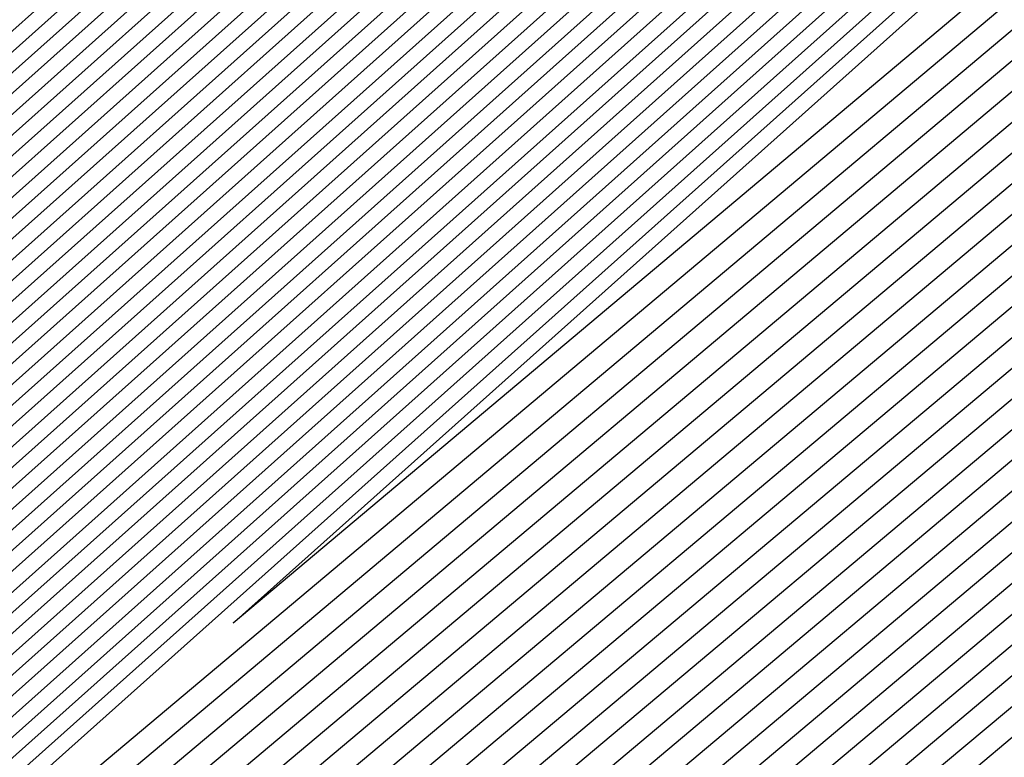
# Model space of a CAD drawing. Extents: x 3249832 to 3255657, y 13789405 to 13793316.
# Tile 1039 of 1056: x 3253213.103 to 3253213.238, y 13791261.451 to 13791261.552. Entities that reach past the tile are written whole.
import ezdxf

# ---------------------------------------------------------------- set-up
doc = ezdxf.new("R2010")
doc.units = 0
doc.header["$LTSCALE"] = 100
doc.header["$MEASUREMENT"] = 0
for name, color, linetype in [('GRATIO_03231_CON', 1, 'CONTINUOUS'), ('GRATIO_0323_ICON', 1, 'CONTINUOUS'), ('TARGETS_EAST', 7, 'CONTINUOUS')]:
    doc.layers.add(name, color=color, linetype=linetype)

# ---------------------------------------------------------------- blocks, each defined once
blk = doc.blocks.new('Gratio_032316_contours')
at = {"layer": 'GRATIO_03231_CON', "color": 5, "linetype": 'Continuous', "flags": 128}
for points in [[(3253264.91926, 13791305.90165), (3253254.9772, 13791297.25231), (3253249.3948, 13791292.44886), (3253247.31218, 13791290.70838), (3253246.99612, 13791290.48001), (3253246.63922, 13791290.16482), (3253244.1372, 13791287.97168), (3253237.31159, 13791282.06139), (3253225.42651, 13791271.83219), (3253213.51651, 13791261.63204), (3253208.05874, 13791257.04629), (3253208.05875, 13791257.04629), (3253213.37481, 13791261.79452), (3253225.16408, 13791272.13306), (3253236.97041, 13791282.45244), (3253243.77147, 13791288.39066), (3253246.28041, 13791290.5756), (3253246.64422, 13791290.88259), (3253246.94455, 13791291.12847), (3253249.00166, 13791292.89604), (3253254.57046, 13791297.70962), (3253264.52991, 13791306.32996)], [(3253264.80414, 13791305.80438), (3253254.92543, 13791297.21019), (3253249.37858, 13791292.43738), (3253247.30921, 13791290.70802), (3253246.99518, 13791290.48109), (3253246.63955, 13791290.16693), (3253244.14618, 13791287.98134), (3253237.34413, 13791282.09145), (3253225.50007, 13791271.89756), (3253213.63118, 13791261.73261), (3253208.19225, 13791257.16269), (3253208.19225, 13791257.16269), (3253213.48997, 13791261.89453), (3253225.23855, 13791272.19738), (3253237.00413, 13791282.48115), (3253243.78172, 13791288.39887), (3253246.28205, 13791290.57622), (3253246.64472, 13791290.88202), (3253246.94335, 13791291.12608), (3253248.98761, 13791292.8821), (3253254.52113, 13791297.66475), (3253264.41722, 13791306.23001)], [(3253264.57389, 13791305.60983), (3253254.8219, 13791297.12594), (3253249.34615, 13791292.41443), (3253247.30328, 13791290.7073), (3253246.99329, 13791290.48324), (3253246.64021, 13791290.17116), (3253244.16415, 13791288.00066), (3253237.40922, 13791282.15156), (3253225.6472, 13791272.02829), (3253213.86052, 13791261.93375), (3253208.45927, 13791257.39548), (3253208.45927, 13791257.39548), (3253213.72028, 13791262.09454), (3253225.38749, 13791272.32603), (3253237.07157, 13791282.53856), (3253243.80223, 13791288.41528), (3253246.28532, 13791290.57745), (3253246.6457, 13791290.88089), (3253246.94096, 13791291.12132), (3253248.95951, 13791292.85422), (3253254.42248, 13791297.57502), (3253264.19185, 13791306.0301)], [(3253264.45877, 13791305.51255), (3253254.77013, 13791297.08382), (3253249.32993, 13791292.40295), (3253247.30031, 13791290.70693), (3253246.99234, 13791290.48432), (3253246.64054, 13791290.17327), (3253244.17313, 13791288.01032), (3253237.44176, 13791282.18162), (3253225.72077, 13791272.09365), (3253213.97519, 13791262.03431), (3253208.59278, 13791257.51188), (3253208.59278, 13791257.51188), (3253213.83545, 13791262.19455), (3253225.46196, 13791272.39036), (3253237.10529, 13791282.56727), (3253243.81248, 13791288.42348), (3253246.28695, 13791290.57807), (3253246.64619, 13791290.88032), (3253246.93976, 13791291.11893), (3253248.94547, 13791292.84028), (3253254.37316, 13791297.53015), (3253264.07917, 13791305.93015)], [(3253264.34365, 13791305.41528), (3253254.71836, 13791297.0417), (3253249.31372, 13791292.39148), (3253247.29734, 13791290.70657), (3253246.9914, 13791290.48539), (3253246.64087, 13791290.17538), (3253244.18211, 13791288.01998), (3253237.4743, 13791282.21168), (3253225.79433, 13791272.15901), (3253214.08986, 13791262.13489), (3253208.72629, 13791257.62828), (3253208.72628, 13791257.62828), (3253213.9506, 13791262.29456), (3253225.53643, 13791272.45468), (3253237.13901, 13791282.59598), (3253243.82273, 13791288.43169), (3253246.28858, 13791290.57869), (3253246.64668, 13791290.87975), (3253246.93857, 13791291.11655), (3253248.93142, 13791292.82634), (3253254.32383, 13791297.48528), (3253263.96648, 13791305.83019)], [(3253264.22852, 13791305.318), (3253254.66659, 13791296.99957), (3253249.2975, 13791292.38), (3253247.29438, 13791290.70621), (3253246.99045, 13791290.48647), (3253246.6412, 13791290.17749), (3253244.19109, 13791288.02965), (3253237.50684, 13791282.24174), (3253225.86789, 13791272.22438), (3253214.20454, 13791262.23545), (3253208.85979, 13791257.74467), (3253208.85979, 13791257.74467), (3253214.06576, 13791262.39457), (3253225.6109, 13791272.51901), (3253237.17273, 13791282.62469), (3253243.83298, 13791288.4399), (3253246.29022, 13791290.57931), (3253246.64717, 13791290.87918), (3253246.93737, 13791291.11417), (3253248.91737, 13791292.8124), (3253254.27451, 13791297.44041), (3253263.8538, 13791305.73024)], [(3253263.99828, 13791305.12345), (3253254.56305, 13791296.91532), (3253249.26507, 13791292.35705), (3253247.28844, 13791290.70548), (3253246.98856, 13791290.48862), (3253246.64186, 13791290.18171), (3253244.20905, 13791288.04897), (3253237.57193, 13791282.30185), (3253226.01502, 13791272.3551), (3253214.43388, 13791262.43659), (3253209.12681, 13791257.97747), (3253209.12681, 13791257.97747), (3253214.29608, 13791262.59459), (3253225.75984, 13791272.64766), (3253237.24016, 13791282.6821), (3253243.85349, 13791288.45631), (3253246.29349, 13791290.58054), (3253246.64816, 13791290.87805), (3253246.93497, 13791291.1094), (3253248.88927, 13791292.78452), (3253254.17586, 13791297.35067), (3253263.62842, 13791305.53033)], [(3253263.88315, 13791305.02618), (3253254.51129, 13791296.8732), (3253249.24885, 13791292.34558), (3253247.28548, 13791290.70512), (3253246.98761, 13791290.4897), (3253246.64219, 13791290.18382), (3253244.21803, 13791288.05863), (3253237.60447, 13791282.33191), (3253226.08858, 13791272.42047), (3253214.54855, 13791262.53716), (3253209.26032, 13791258.09386), (3253209.26032, 13791258.09386), (3253214.41124, 13791262.69459), (3253225.8343, 13791272.71198), (3253237.27388, 13791282.71081), (3253243.86374, 13791288.46451), (3253246.29512, 13791290.58116), (3253246.64865, 13791290.87748), (3253246.93378, 13791291.10702), (3253248.87522, 13791292.77058), (3253254.12654, 13791297.3058), (3253263.51574, 13791305.43037)], [(3253263.76803, 13791304.9289), (3253254.45952, 13791296.83108), (3253249.23263, 13791292.3341), (3253247.28251, 13791290.70476), (3253246.98667, 13791290.49078), (3253246.64252, 13791290.18593), (3253244.22702, 13791288.06829), (3253237.63701, 13791282.36197), (3253226.16214, 13791272.48583), (3253214.66322, 13791262.63773), (3253209.39382, 13791258.21026), (3253209.39382, 13791258.21026), (3253214.5264, 13791262.7946), (3253225.90877, 13791272.77631), (3253237.3076, 13791282.73952), (3253243.87399, 13791288.47272), (3253246.29675, 13791290.58178), (3253246.64914, 13791290.87691), (3253246.93258, 13791291.10463), (3253248.86118, 13791292.75664), (3253254.07721, 13791297.26093), (3253263.40305, 13791305.33042)], [(3253263.65291, 13791304.83163), (3253254.40775, 13791296.78895), (3253249.21642, 13791292.32262), (3253247.27954, 13791290.7044), (3253246.98572, 13791290.49185), (3253246.64285, 13791290.18805), (3253244.236, 13791288.07795), (3253237.66955, 13791282.39203), (3253226.23571, 13791272.55119), (3253214.77789, 13791262.7383), (3253209.52733, 13791258.32666), (3253209.52733, 13791258.32666), (3253214.64156, 13791262.89461), (3253225.98324, 13791272.84063), (3253237.34132, 13791282.76823), (3253243.88424, 13791288.48092), (3253246.29839, 13791290.5824), (3253246.64963, 13791290.87634), (3253246.93138, 13791291.10225), (3253248.84713, 13791292.7427), (3253254.02789, 13791297.21606), (3253263.29037, 13791305.23046)], [(3253226.38283, 13791272.68192), (3253215.00723, 13791262.93944), (3253209.79435, 13791258.55945), (3253209.79435, 13791258.55945), (3253214.87188, 13791263.09463), (3253226.13218, 13791272.96928)], [(3253226.4564, 13791272.74729), (3253215.1219, 13791263.04001), (3253209.92785, 13791258.67585), (3253209.92786, 13791258.67585), (3253214.98704, 13791263.19464), (3253226.20665, 13791273.03361)], [(3253226.52996, 13791272.81265), (3253215.23657, 13791263.14058), (3253210.06136, 13791258.79225), (3253210.06136, 13791258.79225), (3253215.1022, 13791263.29465), (3253226.28112, 13791273.09794)], [(3253226.60352, 13791272.87801), (3253215.35124, 13791263.24115), (3253210.19487, 13791258.90864), (3253210.19487, 13791258.90864), (3253215.21736, 13791263.39465), (3253226.35559, 13791273.16226)], [(3253226.75065, 13791273.00874), (3253215.58058, 13791263.44229), (3253210.46189, 13791259.14144), (3253210.46189, 13791259.14144), (3253215.44768, 13791263.59467), (3253226.50453, 13791273.29091)], [(3253226.82421, 13791273.0741), (3253215.69525, 13791263.54285), (3253210.5954, 13791259.25783), (3253210.5954, 13791259.25783), (3253215.56284, 13791263.69468), (3253226.57899, 13791273.35524)], [(3253226.89778, 13791273.13947), (3253215.80992, 13791263.64343), (3253210.7289, 13791259.37423), (3253210.7289, 13791259.37423), (3253215.678, 13791263.79469), (3253226.65346, 13791273.41956)], [(3253226.97134, 13791273.20483), (3253215.92459, 13791263.74399), (3253210.86241, 13791259.49063), (3253210.86241, 13791259.49063), (3253215.79316, 13791263.8947)], [(3253216.15393, 13791263.94513), (3253211.12943, 13791259.72342), (3253211.12943, 13791259.72342), (3253216.02348, 13791264.09471)], [(3253216.2686, 13791264.0457), (3253211.26293, 13791259.83982), (3253211.26294, 13791259.83982), (3253216.13864, 13791264.19472)], [(3253216.38328, 13791264.14627), (3253211.39644, 13791259.95622), (3253211.39644, 13791259.95622), (3253216.2538, 13791264.29473)], [(3253216.49795, 13791264.24684), (3253211.52995, 13791260.07261), (3253211.52995, 13791260.07261), (3253216.36896, 13791264.39474)], [(3253216.72729, 13791264.44798), (3253211.79697, 13791260.30541), (3253211.79697, 13791260.30541), (3253216.59928, 13791264.59476)], [(3253216.84196, 13791264.54855), (3253211.93048, 13791260.4218), (3253211.93047, 13791260.4218), (3253216.71444, 13791264.69477)], [(3253216.95663, 13791264.64912), (3253212.06398, 13791260.5382), (3253212.06398, 13791260.5382), (3253216.82959, 13791264.79477)], [(3253217.0713, 13791264.74969), (3253212.19749, 13791260.6546), (3253212.19749, 13791260.6546), (3253216.94475, 13791264.89478)], [(3253217.30064, 13791264.95083), (3253212.46451, 13791260.88739), (3253212.46451, 13791260.88739), (3253217.17507, 13791265.0948)], [(3253217.41531, 13791265.0514), (3253212.59801, 13791261.00379), (3253212.59801, 13791261.00379), (3253217.29023, 13791265.19481)], [(3253217.52998, 13791265.15197), (3253212.73152, 13791261.12019), (3253212.73152, 13791261.12019), (3253217.40539, 13791265.29482)], [(3253217.64465, 13791265.25253), (3253212.86503, 13791261.23658), (3253212.86503, 13791261.23658), (3253217.52055, 13791265.39483)], [(3253217.87399, 13791265.45367), (3253213.13205, 13791261.46938), (3253213.13205, 13791261.46938), (3253217.75087, 13791265.59484)]]:
    blk.add_lwpolyline(points, dxfattribs=at)
at = {"layer": 'GRATIO_0323_ICON', "color": 7, "linetype": 'Continuous', "flags": 128}
for points in [[(3253264.68902, 13791305.7071), (3253254.87367, 13791297.16807), (3253249.36237, 13791292.42591), (3253247.30624, 13791290.70766), (3253246.99423, 13791290.48216), (3253246.63988, 13791290.16905), (3253244.15517, 13791287.991), (3253237.37667, 13791282.12151), (3253225.57364, 13791271.96292), (3253213.74585, 13791261.83318), (3253208.32576, 13791257.27908), (3253208.32576, 13791257.27908), (3253213.60512, 13791261.99453), (3253225.31302, 13791272.26171), (3253237.03785, 13791282.50985), (3253243.79198, 13791288.40707), (3253246.28368, 13791290.57683), (3253246.64521, 13791290.88145), (3253246.94216, 13791291.1237), (3253248.97356, 13791292.86816), (3253254.47181, 13791297.61988), (3253264.30454, 13791306.13006)], [(3253264.1134, 13791305.22073), (3253254.61482, 13791296.95745), (3253249.28128, 13791292.36853), (3253247.29141, 13791290.70585), (3253246.98951, 13791290.48755), (3253246.64153, 13791290.1796), (3253244.20007, 13791288.03931), (3253237.53939, 13791282.27179), (3253225.94146, 13791272.28974), (3253214.31921, 13791262.33602), (3253208.9933, 13791257.86107), (3253208.9933, 13791257.86107), (3253214.18092, 13791262.49458), (3253225.68537, 13791272.58333), (3253237.20645, 13791282.65339), (3253243.84324, 13791288.4481), (3253246.29185, 13791290.57992), (3253246.64767, 13791290.87861), (3253246.93617, 13791291.11178), (3253248.90332, 13791292.79846), (3253254.22519, 13791297.39554), (3253263.74111, 13791305.63028)], [(3253226.30927, 13791272.61656), (3253214.89256, 13791262.83887), (3253209.66084, 13791258.44306), (3253209.66084, 13791258.44305), (3253214.75672, 13791262.99462), (3253226.05771, 13791272.90496)], [(3253226.67709, 13791272.94338), (3253215.46591, 13791263.34172), (3253210.32838, 13791259.02504), (3253210.32838, 13791259.02504), (3253215.33252, 13791263.49466), (3253226.43006, 13791273.22659)], [(3253216.03926, 13791263.84456), (3253210.99592, 13791259.60703), (3253210.99592, 13791259.60703), (3253215.90832, 13791263.99471)], [(3253216.61262, 13791264.34741), (3253211.66346, 13791260.18901), (3253211.66346, 13791260.18901), (3253216.48412, 13791264.49475)], [(3253217.18597, 13791264.85026), (3253212.331, 13791260.77099), (3253212.331, 13791260.77099), (3253217.05991, 13791264.99479)], [(3253217.75932, 13791265.3531), (3253212.99854, 13791261.35298), (3253212.99854, 13791261.35298), (3253217.63571, 13791265.49483)]]:
    blk.add_lwpolyline(points, dxfattribs=at)

msp = doc.modelspace()

# ---------------------------------------------------------------- block references
at = {"layer": 'TARGETS_EAST'}
msp.add_blockref('Gratio_032316_contours', (0, 0), dxfattribs=at)

doc.saveas('drawing.dxf')
